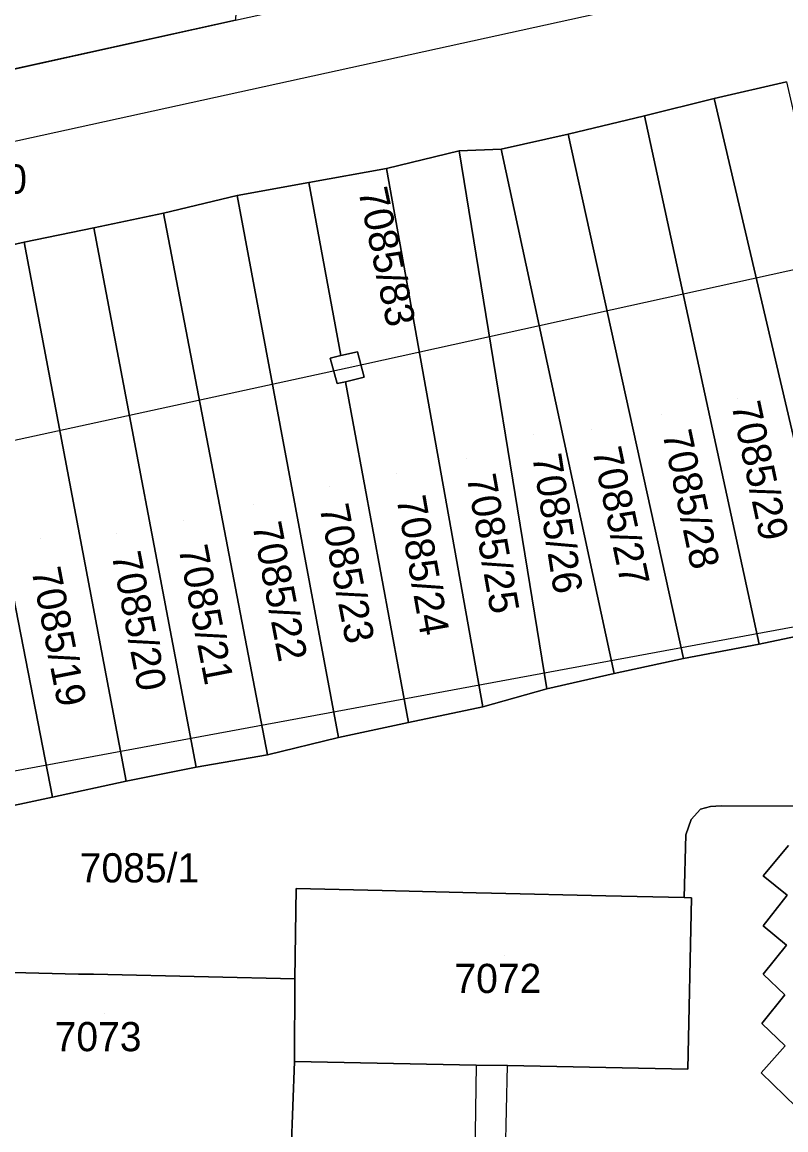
# Model space of a CAD drawing. Extents: x -266199 to -261993, y -1239047 to -1235108.
# Drawn here: x -263782.7 to -263730.4, y -1236787.9 to -1236712 of the extents above; entities that cross this region are included whole.
import ezdxf

# ---------------------------------------------------------------- set-up
doc = ezdxf.new("R2010")
doc.units = 0
for name, color, linetype in [('body_kn', 7, 'Continuous'), ('kladpar_druhypozemkov', 7, 'Continuous'), ('kladpar_hranice', 7, 'Continuous'), ('kladpar_parcelnecisla', 7, 'Continuous'), ('kladpar_plochy', 7, 'Continuous'), ('kladpar_sipky', 7, 'Continuous'), ('linie', 7, 'Continuous'), ('zappar_hrandruhpozemk', 7, 'Continuous'), ('znacky', 7, 'Continuous')]:
    doc.layers.add(name, color=color, linetype=linetype)

msp = doc.modelspace()

# ---------------------------------------------------------------- linework, layer by layer
at = {"layer": 'body_kn'}
for p, q in [((-263735.33, -1236717.19), (-263735.33, -1236717.19)), ((-263735.33, -1236717.19), (-263735.33, -1236717.19)), ((-263740.1, -1236718.38), (-263740.1, -1236718.38)), ((-263740.1, -1236718.38), (-263740.1, -1236718.38)), ((-263745.34, -1236719.63), (-263745.34, -1236719.63)), ((-263745.34, -1236719.63), (-263745.34, -1236719.63)), ((-263752.81, -1236720.77), (-263752.81, -1236720.77)), ((-263752.81, -1236720.77), (-263752.81, -1236720.77)), ((-263749.92, -1236720.66), (-263749.92, -1236720.66)), ((-263749.92, -1236720.66), (-263749.92, -1236720.66)), ((-263757.78, -1236721.99), (-263757.78, -1236721.99)), ((-263757.78, -1236721.99), (-263757.78, -1236721.99)), ((-263763.1, -1236722.94), (-263763.1, -1236722.94)), ((-263763.1, -1236722.94), (-263763.1, -1236722.94)), ((-263768.02, -1236723.83), (-263768.02, -1236723.83)), ((-263768.02, -1236723.83), (-263768.02, -1236723.83)), ((-263773.07, -1236725.04), (-263773.07, -1236725.04)), ((-263773.07, -1236725.04), (-263773.07, -1236725.04)), ((-263777.83, -1236726.05), (-263777.83, -1236726.05)), ((-263777.83, -1236726.05), (-263777.83, -1236726.05)), ((-263782.62, -1236727.03), (-263782.62, -1236727.03)), ((-263782.62, -1236727.03), (-263782.62, -1236727.03)), ((-263759.77, -1236734.55), (-263759.77, -1236734.55)), ((-263761.65, -1236734.98), (-263761.65, -1236734.98)), ((-263760.91, -1236734.81), (-263760.91, -1236734.81)), ((-263760.91, -1236734.81), (-263760.91, -1236734.81)), ((-263760.47, -1236735.64), (-263760.47, -1236735.64)), ((-263760.47, -1236735.64), (-263760.47, -1236735.64)), ((-263761.16, -1236736.73), (-263761.16, -1236736.73)), ((-263760.58, -1236736.6), (-263760.58, -1236736.6)), ((-263760.58, -1236736.6), (-263760.58, -1236736.6)), ((-263759.3, -1236736.3), (-263759.3, -1236736.3)), ((-263759.3, -1236736.3), (-263759.3, -1236736.3)), ((-263732.25, -1236754.6), (-263732.25, -1236754.6)), ((-263732.25, -1236754.6), (-263732.25, -1236754.6)), ((-263737.42, -1236755.58), (-263737.42, -1236755.58)), ((-263737.42, -1236755.58), (-263737.42, -1236755.58)), ((-263742.19, -1236756.6), (-263742.19, -1236756.6)), ((-263742.19, -1236756.6), (-263742.19, -1236756.6)), ((-263746.8, -1236757.65), (-263746.8, -1236757.65)), ((-263746.8, -1236757.65), (-263746.8, -1236757.65)), ((-263751.18, -1236758.88), (-263751.18, -1236758.88)), ((-263751.18, -1236758.88), (-263751.18, -1236758.88)), ((-263756.27, -1236759.97), (-263756.27, -1236759.97)), ((-263756.27, -1236759.97), (-263756.27, -1236759.97)), ((-263761.06, -1236760.98), (-263761.06, -1236760.98)), ((-263761.06, -1236760.98), (-263761.06, -1236760.98)), ((-263765.94, -1236762.17), (-263765.94, -1236762.17)), ((-263765.94, -1236762.17), (-263765.94, -1236762.17)), ((-263770.82, -1236763.02), (-263770.82, -1236763.02)), ((-263770.82, -1236763.02), (-263770.82, -1236763.02)), ((-263775.61, -1236763.97), (-263775.61, -1236763.97)), ((-263775.61, -1236763.97), (-263775.61, -1236763.97)), ((-263780.66, -1236765.07), (-263780.66, -1236765.07)), ((-263780.66, -1236765.07), (-263780.66, -1236765.07)), ((-263735.58, -1236765.71), (-263735.58, -1236765.71)), ((-263734.85, -1236765.68), (-263734.85, -1236765.68)), ((-263736.9, -1236766.61), (-263736.9, -1236766.61)), ((-263736.27, -1236765.9), (-263736.27, -1236765.9)), ((-263737.26, -1236767.67), (-263737.26, -1236767.67)), ((-263731.96, -1236770.47), (-263731.96, -1236770.47)), ((-263763.97, -1236771.34), (-263763.97, -1236771.34)), ((-263763.97, -1236771.34), (-263763.97, -1236771.34)), ((-263758.08, -1236771.48), (-263758.08, -1236771.48)), ((-263751.64, -1236771.63), (-263751.64, -1236771.63)), ((-263750.59, -1236771.65), (-263750.59, -1236771.65)), ((-263742.74, -1236771.83), (-263742.74, -1236771.83)), ((-263737.39, -1236771.96), (-263737.39, -1236771.96)), ((-263737.39, -1236771.96), (-263737.39, -1236771.96)), ((-263736.89, -1236771.97), (-263736.89, -1236771.97)), ((-263731.96, -1236773.9), (-263731.96, -1236773.9)), ((-263778.89, -1236777.2), (-263778.89, -1236777.2)), ((-263777.85, -1236777.22), (-263777.85, -1236777.22)), ((-263731.96, -1236777.21), (-263731.96, -1236777.21)), ((-263769.97, -1236777.4), (-263769.97, -1236777.4)), ((-263764.07, -1236777.53), (-263764.07, -1236777.53)), ((-263730.48, -1236778.62), (-263730.48, -1236778.62)), ((-263732.05, -1236780.59), (-263732.05, -1236780.59)), ((-263730.45, -1236782.12), (-263730.45, -1236782.12)), ((-263764.08, -1236783.2), (-263764.08, -1236783.2)), ((-263751.64, -1236783.44), (-263751.64, -1236783.44)), ((-263751.64, -1236783.44), (-263751.64, -1236783.44)), ((-263749.48, -1236783.48), (-263749.48, -1236783.48)), ((-263737.14, -1236783.71), (-263737.14, -1236783.71)), ((-263732.1, -1236783.97), (-263732.1, -1236783.97))]:
    msp.add_line(p, q, dxfattribs=at)
at = {"layer": 'kladpar_druhypozemkov'}
for p, q in [((-263760.16, -1236735.42), (-263760.16, -1236735.42)), ((-263733.73, -1236737.76), (-263733.73, -1236737.76)), ((-263738.91, -1236738.83), (-263738.91, -1236738.83)), ((-263743.7, -1236739.89), (-263743.7, -1236739.89)), ((-263747.72, -1236740.25), (-263747.72, -1236740.25)), ((-263752.32, -1236741.84), (-263752.32, -1236741.84)), ((-263757.12, -1236742.91), (-263757.12, -1236742.91)), ((-263761.72, -1236743.8), (-263761.72, -1236743.8)), ((-263766.89, -1236745.04), (-263766.89, -1236745.04)), ((-263771.69, -1236746.1), (-263771.69, -1236746.1)), ((-263781.46, -1236747.34), (-263781.46, -1236747.34)), ((-263776.29, -1236746.99), (-263776.29, -1236746.99)), ((-263774.01, -1236768.96), (-263774.01, -1236768.96)), ((-263749.7, -1236775.9), (-263749.7, -1236775.9)), ((-263777.08, -1236779.89), (-263777.08, -1236779.89))]:
    msp.add_line(p, q, dxfattribs=at)
at = {"layer": 'kladpar_hranice'}
for p, q in [((-263726.83, -1236753.44), (-263735.33, -1236717.19)), ((-263732.25, -1236754.6), (-263740.1, -1236718.38)), ((-263737.42, -1236755.58), (-263745.34, -1236719.63)), ((-263746.8, -1236757.65), (-263752.81, -1236720.77)), ((-263742.19, -1236756.6), (-263749.92, -1236720.66)), ((-263751.18, -1236758.88), (-263757.78, -1236721.99)), ((-263760.91, -1236734.81), (-263763.1, -1236722.94)), ((-263761.06, -1236760.98), (-263768.02, -1236723.83)), ((-263765.94, -1236762.17), (-263773.07, -1236725.04)), ((-263770.82, -1236763.02), (-263777.83, -1236726.05)), ((-263775.61, -1236763.97), (-263782.62, -1236727.03)), ((-263780.66, -1236765.07), (-263787.86, -1236728.22)), ((-263756.27, -1236759.97), (-263760.58, -1236736.6))]:
    msp.add_line(p, q, dxfattribs=at)
for points in [[(-263787.59, -1236701.9), (-263786.79, -1236686.03), (-263786.46, -1236678.71), (-263792.02, -1236678.39), (-263793.04, -1236677.25), (-263793.49, -1236676.3), (-263793.31, -1236674.02), (-263792.63, -1236671.89), (-263766.05, -1236665.24), (-263768.13, -1236711.83), (-263811.47, -1236721.38)], [(-263863.67, -1236783.08), (-263871.08, -1236772.77), (-263884.02, -1236755.88), (-263885.56, -1236757.13), (-263892.49, -1236746.25), (-263896.38, -1236740.14), (-263880.06, -1236736.5), (-263856.74, -1236731.36), (-263811.47, -1236721.38), (-263768.13, -1236711.83), (-263725.61, -1236702.46), (-263719.02, -1236701.01), (-263718.15, -1236705.82), (-263716.68, -1236714), (-263714.61, -1236725.54), (-263712.34, -1236738.15)], [(-263730.38, -1236716.05), (-263735.33, -1236717.19), (-263740.1, -1236718.38), (-263745.34, -1236719.63), (-263749.92, -1236720.66), (-263752.81, -1236720.77), (-263757.78, -1236721.99), (-263763.1, -1236722.94), (-263768.02, -1236723.83), (-263773.07, -1236725.04), (-263777.83, -1236726.05), (-263782.62, -1236727.03), (-263787.86, -1236728.22)], [(-263735.33, -1236717.19), (-263730.38, -1236716.05), (-263722, -1236752.36), (-263726.83, -1236753.44)], [(-263740.1, -1236718.38), (-263735.33, -1236717.19), (-263726.83, -1236753.44), (-263732.25, -1236754.6)], [(-263745.34, -1236719.63), (-263740.1, -1236718.38), (-263732.25, -1236754.6), (-263737.42, -1236755.58)], [(-263749.92, -1236720.66), (-263745.34, -1236719.63), (-263737.42, -1236755.58), (-263742.19, -1236756.6)], [(-263757.78, -1236721.99), (-263752.81, -1236720.77), (-263746.8, -1236757.65), (-263751.18, -1236758.88)], [(-263752.81, -1236720.77), (-263749.92, -1236720.66), (-263742.19, -1236756.6), (-263746.8, -1236757.65)], [(-263763.1, -1236722.94), (-263757.78, -1236721.99), (-263751.18, -1236758.88), (-263756.27, -1236759.97)], [(-263768.02, -1236723.83), (-263763.1, -1236722.94), (-263760.91, -1236734.81)], [(-263773.07, -1236725.04), (-263768.02, -1236723.83), (-263761.06, -1236760.98), (-263765.94, -1236762.17)], [(-263777.83, -1236726.05), (-263773.07, -1236725.04), (-263765.94, -1236762.17), (-263770.82, -1236763.02)], [(-263782.62, -1236727.03), (-263777.83, -1236726.05), (-263770.82, -1236763.02), (-263775.61, -1236763.97)], [(-263787.86, -1236728.22), (-263782.62, -1236727.03), (-263775.61, -1236763.97), (-263780.66, -1236765.07)], [(-263792.62, -1236729.25), (-263787.86, -1236728.22), (-263780.66, -1236765.07), (-263785.28, -1236766.05)], [(-263759.3, -1236736.3), (-263760.58, -1236736.6), (-263761.16, -1236736.73), (-263761.65, -1236734.98), (-263760.91, -1236734.81), (-263759.77, -1236734.55), (-263759.3, -1236736.3)], [(-263760.58, -1236736.6), (-263759.3, -1236736.3), (-263759.77, -1236734.55), (-263760.91, -1236734.81)], [(-263760.91, -1236734.81), (-263761.65, -1236734.98), (-263761.16, -1236736.73), (-263760.58, -1236736.6)], [(-263760.58, -1236736.6), (-263756.27, -1236759.97), (-263761.06, -1236760.98)], [(-263785.28, -1236766.05), (-263780.66, -1236765.07), (-263775.61, -1236763.97), (-263770.82, -1236763.02), (-263765.94, -1236762.17), (-263761.06, -1236760.98), (-263756.27, -1236759.97), (-263751.18, -1236758.88), (-263746.8, -1236757.65), (-263742.19, -1236756.6), (-263737.42, -1236755.58), (-263732.25, -1236754.6), (-263726.83, -1236753.44)], [(-263729.28, -1236765.69), (-263734.85, -1236765.68), (-263735.58, -1236765.71), (-263736.27, -1236765.9), (-263736.9, -1236766.61), (-263737.26, -1236767.67), (-263737.39, -1236771.96), (-263742.74, -1236771.83), (-263750.59, -1236771.65), (-263751.64, -1236771.63), (-263758.08, -1236771.48), (-263763.97, -1236771.34), (-263764.07, -1236777.53), (-263769.97, -1236777.4), (-263777.85, -1236777.22), (-263778.89, -1236777.2), (-263785.24, -1236777.05)], [(-263737.39, -1236771.96), (-263737.26, -1236767.67), (-263736.9, -1236766.61), (-263736.27, -1236765.9), (-263735.58, -1236765.71), (-263734.85, -1236765.68), (-263729.28, -1236765.69)], [(-263728.11, -1236787.85), (-263732.1, -1236783.97), (-263730.45, -1236782.12), (-263732.05, -1236780.59), (-263730.48, -1236778.62), (-263731.96, -1236777.21), (-263730.36, -1236775.22), (-263731.96, -1236773.9), (-263730.33, -1236771.8), (-263731.96, -1236770.47), (-263730.23, -1236768.38)], [(-263730.23, -1236768.38), (-263731.96, -1236770.47), (-263730.33, -1236771.8), (-263731.96, -1236773.9), (-263730.36, -1236775.22), (-263731.96, -1236777.21), (-263730.48, -1236778.62), (-263732.05, -1236780.59), (-263730.45, -1236782.12), (-263732.1, -1236783.97), (-263728.11, -1236787.85)], [(-263763.97, -1236771.34), (-263758.08, -1236771.48), (-263751.64, -1236771.63), (-263750.59, -1236771.65), (-263742.74, -1236771.83), (-263737.39, -1236771.96), (-263736.89, -1236771.97), (-263737.14, -1236783.71), (-263749.48, -1236783.48), (-263751.64, -1236783.44), (-263764.08, -1236783.2), (-263764.07, -1236777.53), (-263763.97, -1236771.34)], [(-263730.07, -1236797.34), (-263731.24, -1236797.68), (-263749.92, -1236800.82), (-263751.9, -1236801.13), (-263764.64, -1236803.27), (-263764.31, -1236789.31), (-263764.08, -1236783.2), (-263751.64, -1236783.44), (-263749.48, -1236783.48), (-263737.14, -1236783.71), (-263736.89, -1236771.97), (-263737.39, -1236771.96)], [(-263791.09, -1236776.92), (-263785.24, -1236777.05), (-263778.89, -1236777.2), (-263777.85, -1236777.22), (-263769.97, -1236777.4), (-263764.07, -1236777.53), (-263764.08, -1236783.2), (-263764.31, -1236789.31), (-263776.69, -1236789.07), (-263778.85, -1236789.03), (-263791.29, -1236788.79), (-263791.21, -1236783.21), (-263791.09, -1236776.92)]]:
    msp.add_lwpolyline(points, dxfattribs=at)
at = {"layer": 'kladpar_plochy'}
for p, q in [((-263811.47, -1236721.38), (-263768.13, -1236711.83)), ((-263730.38, -1236716.05), (-263735.33, -1236717.19)), ((-263735.33, -1236717.19), (-263740.1, -1236718.38)), ((-263740.1, -1236718.38), (-263745.34, -1236719.63)), ((-263745.34, -1236719.63), (-263749.92, -1236720.66)), ((-263752.81, -1236720.77), (-263757.78, -1236721.99)), ((-263749.92, -1236720.66), (-263752.81, -1236720.77)), ((-263757.78, -1236721.99), (-263763.1, -1236722.94)), ((-263763.1, -1236722.94), (-263768.02, -1236723.83)), ((-263768.02, -1236723.83), (-263773.07, -1236725.04)), ((-263773.07, -1236725.04), (-263777.83, -1236726.05)), ((-263777.83, -1236726.05), (-263782.62, -1236727.03)), ((-263782.62, -1236727.03), (-263787.86, -1236728.22))]:
    msp.add_line(p, q, dxfattribs=at)
for points in [[(-263768.13, -1236711.83), (-263811.47, -1236721.38), (-263809.53, -1236676.13)], [(-263785.28, -1236766.05), (-263780.66, -1236765.07), (-263775.61, -1236763.97), (-263770.82, -1236763.02), (-263765.94, -1236762.17), (-263761.06, -1236760.98), (-263756.27, -1236759.97), (-263751.18, -1236758.88), (-263746.8, -1236757.65), (-263742.19, -1236756.6), (-263737.42, -1236755.58), (-263732.25, -1236754.6), (-263726.83, -1236753.44)], [(-263729.28, -1236765.69), (-263734.85, -1236765.68), (-263735.58, -1236765.71), (-263736.27, -1236765.9), (-263736.9, -1236766.61), (-263737.26, -1236767.67), (-263737.39, -1236771.96), (-263742.74, -1236771.83), (-263750.59, -1236771.65), (-263751.64, -1236771.63), (-263758.08, -1236771.48), (-263763.97, -1236771.34), (-263764.07, -1236777.53), (-263769.97, -1236777.4), (-263777.85, -1236777.22), (-263778.89, -1236777.2), (-263785.24, -1236777.05)], [(-263730.07, -1236797.34), (-263731.24, -1236797.68), (-263749.92, -1236800.82), (-263751.9, -1236801.13), (-263764.64, -1236803.27), (-263764.31, -1236789.31), (-263764.08, -1236783.2), (-263751.64, -1236783.44), (-263749.48, -1236783.48), (-263737.14, -1236783.71), (-263736.89, -1236771.97), (-263737.39, -1236771.96), (-263737.26, -1236767.67), (-263736.9, -1236766.61), (-263736.27, -1236765.9), (-263735.58, -1236765.71), (-263734.85, -1236765.68), (-263729.28, -1236765.69)], [(-263728.11, -1236787.85), (-263732.1, -1236783.97), (-263730.45, -1236782.12), (-263732.05, -1236780.59), (-263730.48, -1236778.62), (-263731.96, -1236777.21), (-263730.36, -1236775.22), (-263731.96, -1236773.9), (-263730.33, -1236771.8), (-263731.96, -1236770.47), (-263730.23, -1236768.38)], [(-263730.23, -1236768.38), (-263731.96, -1236770.47), (-263730.33, -1236771.8), (-263731.96, -1236773.9), (-263730.36, -1236775.22), (-263731.96, -1236777.21), (-263730.48, -1236778.62), (-263732.05, -1236780.59), (-263730.45, -1236782.12), (-263732.1, -1236783.97), (-263728.11, -1236787.85)]]:
    msp.add_lwpolyline(points, dxfattribs=at)
for points in [[(-263735.33, -1236717.19), (-263730.38, -1236716.05), (-263722, -1236752.36), (-263726.83, -1236753.44)], [(-263740.1, -1236718.38), (-263735.33, -1236717.19), (-263726.83, -1236753.44), (-263732.25, -1236754.6)], [(-263745.34, -1236719.63), (-263740.1, -1236718.38), (-263732.25, -1236754.6), (-263737.42, -1236755.58)], [(-263749.92, -1236720.66), (-263745.34, -1236719.63), (-263737.42, -1236755.58), (-263742.19, -1236756.6)], [(-263757.78, -1236721.99), (-263752.81, -1236720.77), (-263746.8, -1236757.65), (-263751.18, -1236758.88)], [(-263752.81, -1236720.77), (-263749.92, -1236720.66), (-263742.19, -1236756.6), (-263746.8, -1236757.65)], [(-263763.1, -1236722.94), (-263757.78, -1236721.99), (-263751.18, -1236758.88), (-263756.27, -1236759.97), (-263760.58, -1236736.6), (-263759.3, -1236736.3), (-263759.77, -1236734.55), (-263760.91, -1236734.81)], [(-263768.02, -1236723.83), (-263763.1, -1236722.94), (-263760.91, -1236734.81), (-263761.65, -1236734.98), (-263761.16, -1236736.73), (-263760.58, -1236736.6), (-263756.27, -1236759.97), (-263761.06, -1236760.98)], [(-263773.07, -1236725.04), (-263768.02, -1236723.83), (-263761.06, -1236760.98), (-263765.94, -1236762.17)], [(-263777.83, -1236726.05), (-263773.07, -1236725.04), (-263765.94, -1236762.17), (-263770.82, -1236763.02)], [(-263782.62, -1236727.03), (-263777.83, -1236726.05), (-263770.82, -1236763.02), (-263775.61, -1236763.97)], [(-263787.86, -1236728.22), (-263782.62, -1236727.03), (-263775.61, -1236763.97), (-263780.66, -1236765.07)], [(-263792.62, -1236729.25), (-263787.86, -1236728.22), (-263780.66, -1236765.07), (-263785.28, -1236766.05)], [(-263759.3, -1236736.3), (-263760.58, -1236736.6), (-263761.16, -1236736.73), (-263761.65, -1236734.98), (-263760.91, -1236734.81), (-263759.77, -1236734.55)], [(-263763.97, -1236771.34), (-263758.08, -1236771.48), (-263751.64, -1236771.63), (-263750.59, -1236771.65), (-263742.74, -1236771.83), (-263737.39, -1236771.96), (-263736.89, -1236771.97), (-263737.14, -1236783.71), (-263749.48, -1236783.48), (-263751.64, -1236783.44), (-263764.08, -1236783.2), (-263764.07, -1236777.53)], [(-263791.09, -1236776.92), (-263785.24, -1236777.05), (-263778.89, -1236777.2), (-263777.85, -1236777.22), (-263769.97, -1236777.4), (-263764.07, -1236777.53), (-263764.08, -1236783.2), (-263764.31, -1236789.31), (-263776.69, -1236789.07), (-263778.85, -1236789.03), (-263791.29, -1236788.79), (-263791.21, -1236783.21)]]:
    msp.add_lwpolyline(points, close=True, dxfattribs=at)
at = {"layer": 'kladpar_sipky'}
msp.add_line((-263760.6, -1236735.2), (-263760.6, -1236735.2), dxfattribs=at)
at = {"layer": 'linie'}
for points in [[(-263911.59, -1236748.3), (-263881.53, -1236741.66), (-263724.06, -1236707.11), (-263718.15, -1236705.82)], [(-263898, -1236765.57), (-263896.29, -1236765.2), (-263760.47, -1236735.64), (-263714.61, -1236725.54)], [(-263883.16, -1236784.25), (-263882.14, -1236783.94), (-263865.4, -1236778.86), (-263783.9, -1236763.38), (-263723.25, -1236752.17), (-263716.43, -1236750.28)]]:
    msp.add_lwpolyline(points, dxfattribs=at)
at = {"layer": 'zappar_hrandruhpozemk'}
for p, q in [((-263751.64, -1236783.44), (-263751.9, -1236801.13)), ((-263749.92, -1236800.82), (-263749.48, -1236783.48))]:
    msp.add_line(p, q, dxfattribs=at)
at = {"layer": 'znacky'}
msp.add_line((-263760.47, -1236735.64), (-263760.47, -1236735.64), dxfattribs=at)

# ---------------------------------------------------------------- texts
at = {"layer": 'kladpar_parcelnecisla'}
for s, p in [('7085/80', (-263792.085, -1236723.71)), ('7085/1', (-263778.801, -1236770.92)), ('7072', (-263753.124, -1236778.5)), ('7073', (-263780.519, -1236782.49))]:
    msp.add_text(s, height=2, dxfattribs=at).set_placement(p)
for s, rotation, p in [('7085/83', 282, (-263759.728, -1236723.5)), ('7085/29', 282, (-263734.158, -1236738.167)), ('7085/28', 282, (-263738.883, -1236740.124)), ('7085/26', 279, (-263747.798, -1236741.69)), ('7085/27', 282, (-263743.688, -1236741.293)), ('7085/25', 280, (-263752.295, -1236743.099)), ('7085/24', 280, (-263757.105, -1236744.584)), ('7085/23', 281, (-263762.381, -1236745.179)), ('7085/22', 281, (-263766.988, -1236746.404)), ('7085/20', 281, (-263776.628, -1236748.438)), ('7085/21', 281, (-263772.044, -1236747.991)), ('7085/19', 281, (-263782.117, -1236749.506))]:
    msp.add_text(s, height=2, rotation=rotation, dxfattribs=at).set_placement(p)

doc.saveas('drawing.dxf')
